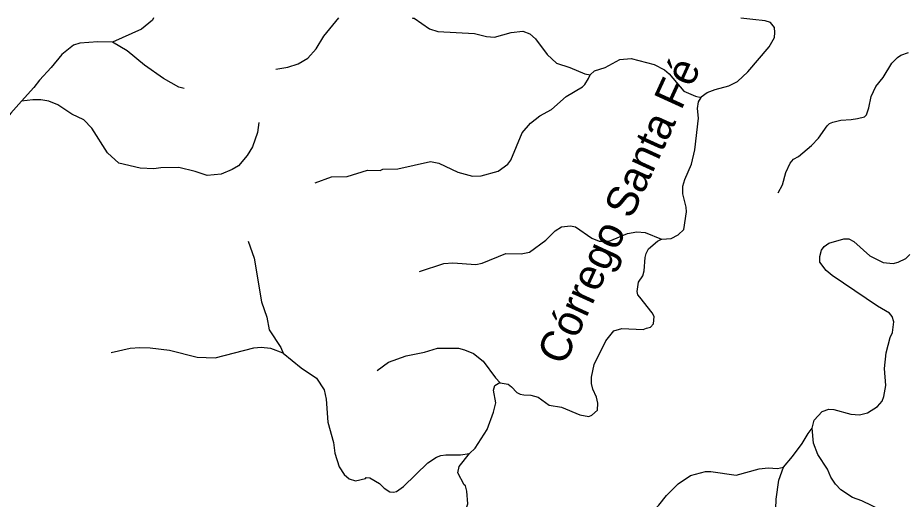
# Model space of a CAD drawing. Extents: x 500 to 555.2, y 9115.7 to 9171.
# Drawn here: x 525.89 to 531.63, y 9167.86 to 9170.97 of the extents above; entities that cross this region are included whole.
import ezdxf
from ezdxf.enums import TextEntityAlignment as Align

# ---------------------------------------------------------------- set-up
doc = ezdxf.new("R2010")
doc.units = 0
doc.header["$LTSCALE"] = 0.064
doc.layers.add('61', color=7, linetype='Continuous')
doc.layers.add('7', color=7, linetype='Continuous', lineweight=25)

msp = doc.modelspace()

# ---------------------------------------------------------------- linework, layer by layer
at = {"layer": '7'}
for points in [[(526.7703, 9170.9669), (526.7694, 9170.9661), (526.7644, 9170.9519), (526.6917, 9170.8933), (526.5057, 9170.8098)], [(527.5601, 9170.635), (527.6366, 9170.6477), (527.7023, 9170.6688), (527.7665, 9170.7056), (527.8198, 9170.7658), (527.8683, 9170.8479), (527.9651, 9170.9663)], [(528.4375, 9170.966), (528.4429, 9170.9634), (528.4504, 9170.9643), (528.5501, 9170.8946), (528.6031, 9170.8778), (528.8407, 9170.8662), (528.9174, 9170.8468), (528.9699, 9170.8417), (529.0773, 9170.8723), (529.1518, 9170.8806), (529.1979, 9170.8624), (529.2345, 9170.8318), (529.3095, 9170.7305), (529.3692, 9170.6729), (529.4553, 9170.646), (529.5531, 9170.6044), (529.5873, 9170.5994)], [(530.3014, 9170.4529), (530.3032, 9170.4559), (530.3402, 9170.4841), (530.3917, 9170.5039), (530.4801, 9170.527), (530.5358, 9170.5551), (530.6042, 9170.6187), (530.7418, 9170.7785), (530.7746, 9170.8403), (530.7783, 9170.8715), (530.7747, 9170.905), (530.7501, 9170.9356), (530.7162, 9170.9481), (530.6354, 9170.9566), (530.5584, 9170.9647)], [(526.5057, 9170.8098), (526.5038, 9170.809), (526.4109, 9170.8121), (526.2942, 9170.8024), (526.2549, 9170.791), (526.1788, 9170.7301), (526.1103, 9170.6455), (526.0349, 9170.5651), (525.9977, 9170.5164), (525.9196, 9170.4296)], [(526.9671, 9170.5096), (526.9339, 9170.5198), (526.8344, 9170.5747), (526.7131, 9170.6601), (526.6011, 9170.7524), (526.5057, 9170.8098)], [(530.7999, 9169.8379), (530.8266, 9169.8888), (530.8482, 9169.9679), (530.8762, 9170.0276), (530.8979, 9170.0541), (530.9301, 9170.0721), (531.0148, 9170.1418), (531.0602, 9170.1906), (531.1142, 9170.2691), (531.1295, 9170.2845), (531.1526, 9170.2921), (531.2034, 9170.3067), (531.2702, 9170.3103), (531.3116, 9170.3178), (531.3551, 9170.328), (531.368, 9170.3409), (531.3844, 9170.3862), (531.3982, 9170.4579), (531.4285, 9170.5224), (531.4761, 9170.5815), (531.5318, 9170.6729), (531.5679, 9170.7113), (531.5896, 9170.7257), (531.6389, 9170.7435)], [(529.5873, 9170.5994), (529.6145, 9170.6237), (529.6824, 9170.6449), (529.7776, 9170.6972), (529.8509, 9170.7036), (530, 9170.6647), (530.0662, 9170.6317), (530.0957, 9170.6055), (530.1904, 9170.4929), (530.265, 9170.4611), (530.3014, 9170.4529)], [(527.8134, 9169.901), (527.918, 9169.9412), (528.0186, 9169.9433), (528.1509, 9169.9823), (528.2318, 9169.9822), (528.2499, 9169.9887), (528.3459, 9169.9924), (528.5571, 9170.0396), (528.6102, 9170.0279), (528.7321, 9169.9703), (528.8267, 9169.9444), (528.8828, 9169.9468), (528.9928, 9169.9771), (529.0548, 9170.0222), (529.0745, 9170.0488), (529.1477, 9170.2249), (529.2027, 9170.2864), (529.2621, 9170.3329), (529.3375, 9170.3756), (529.4323, 9170.4584), (529.5363, 9170.5201), (529.5525, 9170.5363), (529.575, 9170.575), (529.5873, 9170.5994)], [(530.0461, 9169.537), (530.0492, 9169.5385), (530.1082, 9169.5426), (530.1536, 9169.5656), (530.191, 9169.6011), (530.2072, 9169.7139), (530.2053, 9169.7438), (530.1845, 9169.8307), (530.1844, 9169.8807), (530.1962, 9169.9237), (530.2404, 9170.023), (530.2617, 9170.1149), (530.2843, 9170.3187), (530.2795, 9170.3806), (530.2846, 9170.4251), (530.3014, 9170.4529)], [(525.9196, 9170.4296), (525.849, 9170.3512), (525.7708, 9170.2533), (525.7227, 9170.2037), (525.6162, 9170.1282), (525.5263, 9170.0221), (525.4893, 9169.962), (525.441, 9169.9088), (525.3797, 9169.8681), (525.2873, 9169.8249), (525.2041, 9169.7692), (525.1248, 9169.7751)], [(527.4504, 9170.291), (527.4406, 9170.2268), (527.4091, 9170.1337), (527.3748, 9170.0789), (527.3176, 9170.0122), (527.2782, 9169.9874), (527.2076, 9169.9579), (527.117, 9169.9478), (527.0388, 9169.9754), (526.9338, 9170), (526.8184, 9169.9985), (526.7716, 9169.9921), (526.6851, 9169.9962), (526.5475, 9170.0277), (526.4733, 9170.0959), (526.3726, 9170.254), (526.3208, 9170.3072), (526.2432, 9170.3444), (526.1535, 9170.404), (526.0961, 9170.4285), (526.0442, 9170.4381), (525.9923, 9170.4381), (525.9196, 9170.4296)], [(528.4853, 9169.3303), (528.643, 9169.3818), (528.7015, 9169.3851), (528.8491, 9169.3753), (528.8894, 9169.3839), (529.0422, 9169.4456), (529.1417, 9169.4442), (529.1956, 9169.4537), (529.3014, 9169.5324), (529.3609, 9169.5918), (529.4012, 9169.6168), (529.4599, 9169.6246), (529.4921, 9169.618), (529.5965, 9169.5436), (529.645, 9169.5259), (529.7086, 9169.5246), (529.8267, 9169.5737), (529.8885, 9169.5852), (529.9421, 9169.5801), (530.0461, 9169.537)], [(529.5971, 9168.4028), (529.6343, 9168.4351), (529.6362, 9168.4804), (529.6266, 9168.5174), (529.6033, 9168.5698), (529.5956, 9168.607), (529.5955, 9168.647), (529.6114, 9168.7286), (529.6886, 9168.8826), (529.7384, 9168.9455), (529.7913, 9168.9619), (529.9278, 9168.9554), (529.9496, 9168.9627), (529.9759, 9168.9693), (529.9957, 9168.9922), (530, 9169.0396), (529.9861, 9169.0616), (529.9067, 9169.1641), (529.8938, 9169.1795), (529.8887, 9169.2), (529.8987, 9169.2597), (529.9254, 9169.301), (529.9349, 9169.3346), (529.9402, 9169.4186), (529.9477, 9169.4461), (529.9634, 9169.4757), (530.0214, 9169.5248), (530.0461, 9169.537)], [(531.0194, 9168.3187), (531.0313, 9168.3691), (531.0833, 9168.4268), (531.1259, 9168.4402), (531.1571, 9168.4388), (531.267, 9168.4076), (531.3238, 9168.4046), (531.3744, 9168.4172), (531.4407, 9168.4584), (531.4693, 9168.4931), (531.4803, 9168.523), (531.4932, 9168.5945), (531.4851, 9168.7035), (531.4951, 9168.8051), (531.521, 9168.9023), (531.5359, 9168.9364), (531.5456, 9169.004), (531.5341, 9169.0389), (531.5166, 9169.0614), (531.4403, 9169.105), (531.147, 9169.3037), (531.1087, 9169.3368), (531.0684, 9169.3898), (531.0669, 9169.4252), (531.0787, 9169.4677), (531.0964, 9169.4901), (531.1249, 9169.5116), (531.2217, 9169.5409), (531.2538, 9169.5407), (531.2877, 9169.5239), (531.3903, 9169.4304), (531.4765, 9169.3878), (531.541, 9169.3803), (531.5739, 9169.3896), (531.6225, 9169.4135), (531.6486, 9169.4392)], [(527.3814, 9169.5255), (527.4204, 9169.4146), (527.4664, 9169.1325), (527.5006, 9169.0341), (527.5171, 9168.9527), (527.5904, 9168.8383), (527.6054, 9168.8031)], [(526.4971, 9168.8061), (526.6201, 9168.8343), (526.6816, 9168.8385), (526.7495, 9168.8372), (526.8737, 9168.8226), (527.0525, 9168.7764), (527.1689, 9168.7717), (527.4182, 9168.837), (527.4654, 9168.8406), (527.5237, 9168.8339), (527.6038, 9168.8044), (527.6054, 9168.8031)], [(527.6054, 9168.8031), (527.7233, 9168.7082), (527.8216, 9168.6408), (527.8706, 9168.5665), (527.883, 9168.5059), (527.8942, 9168.3565), (527.9302, 9168.2253), (527.9405, 9168.1576), (527.9668, 9168.0683), (527.9996, 9168.0187), (528.0317, 9167.9913), (528.0721, 9167.9778), (528.138, 9167.9942), (528.1409, 9167.9988), (528.1649, 9167.9967), (528.2278, 9167.9606), (528.257, 9167.9319), (528.2954, 9167.9074), (528.3172, 9167.9054), (528.3368, 9167.9105), (528.3827, 9167.9413), (528.5386, 9168.0937), (528.5949, 9168.1303), (528.6234, 9168.1418), (528.6555, 9168.1467), (528.7508, 9168.1468), (528.8092, 9168.1552)], [(528.2133, 9168.6898), (528.2867, 9168.7431), (528.4003, 9168.7849), (528.5172, 9168.8092), (528.6016, 9168.8338), (528.737, 9168.834), (528.7769, 9168.8241), (528.834, 9168.8004), (528.8963, 9168.7504), (528.975, 9168.6434), (529.0055, 9168.6115)], [(528.8092, 9168.1552), (528.8451, 9168.1886), (528.9231, 9168.3097), (528.9633, 9168.4214), (528.9778, 9168.481), (528.9633, 9168.5637), (528.972, 9168.5928), (529.0035, 9168.6119), (529.0055, 9168.6115)], [(529.0055, 9168.6115), (529.0568, 9168.6011), (529.0786, 9168.5847), (529.1145, 9168.5488), (529.1352, 9168.5387), (529.1581, 9168.5335), (529.2034, 9168.5305), (529.2504, 9168.5182), (529.3216, 9168.4667), (529.4009, 9168.4548), (529.519, 9168.4041), (529.5774, 9168.3945), (529.5971, 9168.4028)], [(530.8333, 9168.0666), (530.8925, 9168.1347), (530.9542, 9168.2191), (530.992, 9168.2837), (531.0194, 9168.3187)], [(532.2321, 9167.763), (532.1581, 9167.7778), (532.1073, 9167.7809), (531.972, 9167.7476), (531.7891, 9167.7252), (531.7314, 9167.7253), (531.5963, 9167.7479), (531.4766, 9167.7824), (531.3386, 9167.8484), (531.2778, 9167.8705), (531.2024, 9167.9196), (531.1688, 9167.9576), (531.1393, 9168.0018), (531.1169, 9168.0544), (531.0548, 9168.1481), (531.0275, 9168.2206), (531.0194, 9168.3187)], [(528.7819, 9167.7855), (528.7968, 9167.8304), (528.7918, 9167.9115), (528.7832, 9167.9465), (528.7748, 9167.9526), (528.7331, 9168.0294), (528.7423, 9168.0715), (528.8092, 9168.1552)], [(529.4985, 9166.9273), (529.5297, 9166.9461), (529.5855, 9166.9953), (529.6749, 9167.1128), (529.7165, 9167.1768), (529.7511, 9167.256), (529.776, 9167.3348), (529.8807, 9167.5087), (529.8972, 9167.548), (529.9379, 9167.7138), (529.9537, 9167.7491), (530.0288, 9167.8208), (530.0779, 9167.8847), (530.1548, 9167.9597), (530.2336, 9168.0122), (530.3304, 9168.0381), (530.3641, 9168.0384), (530.5288, 9168.014), (530.6758, 9168.0563), (530.7348, 9168.0614), (530.7957, 9168.0583), (530.8333, 9168.0666)], [(530.7836, 9167.7986), (530.7852, 9167.8604), (530.8029, 9167.9817), (530.8333, 9168.0666)]]:
    msp.add_lwpolyline(points, dxfattribs=at)

# ---------------------------------------------------------------- texts
at = {"layer": '61'}
msp.add_text('Córrego Santa Fé', height=0.2, rotation=65.421, dxfattribs=at).set_placement((529.8614, 9169.6818), align=Align.CENTER)

doc.saveas('drawing.dxf')
